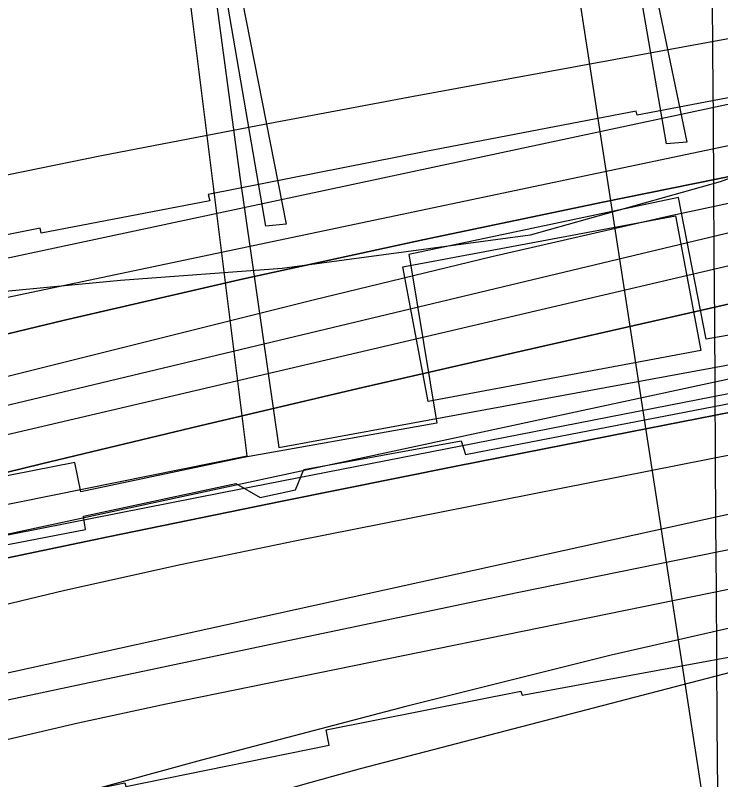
# Model space of a CAD drawing. Extents: x 3508733 to 3546731, y 546897 to 572481.
# Drawn here: x 3517610 to 3518107, y 565549 to 566088 of the extents above; entities that cross this region are included whole.
import ezdxf

# ---------------------------------------------------------------- set-up
doc = ezdxf.new("R2010")
doc.units = 0
for name, color, linetype in [('V-BLDG-OTLN', 7, 'Continuous'), ('V-CHAN-DOCK', 7, 'Continuous'), ('V-GRID-MAJR', 7, 'Continuous'), ('V-RIVR-EDGE', 7, 'Continuous'), ('V-RIVR-RANG', 7, 'Continuous'), ('V-ROAD-CNTR', 7, 'Continuous'), ('V-RRAP-RVMT', 7, 'Continuous'), ('V-SITE-STRC', 7, 'Continuous'), ('V-TOPO-DPTH', 7, 'Continuous'), ('V-TOPO-MAJR', 7, 'Continuous'), ('V-TOPO-MINR', 7, 'Continuous'), ('V-TOPO-WATR', 7, 'Continuous')]:
    doc.layers.add(name, color=color, linetype=linetype)

msp = doc.modelspace()

# ---------------------------------------------------------------- linework, layer by layer
at = {"layer": 'V-BLDG-OTLN'}
msp.add_lwpolyline([(3517882.785, 565910.693), (3518074.879, 565946.723), (3518092.691, 565851.7660000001), (3517900.58, 565815.811)], close=True, dxfattribs=at)
at = {"layer": 'V-CHAN-DOCK'}
for points in [[(3518112.732, 566333.568), (3518102.116, 566329.91), (3518103.693, 566321.761), (3518189.401, 565876.055), (3518096.285, 565859.927), (3518076.819, 565959.552), (3517887.0160000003, 565919.493), (3517887.878, 565914.269), (3517906.6240000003, 565800.701), (3517770.4050000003, 565776.584), (3517656.0530000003, 565752.309), (3517651.8030000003, 565772.9400000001), (3517577.5270000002, 565758.3420000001)], [(3518186.5160000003, 565967.832), (3518114.825, 566324.403), (3518112.732, 566333.568), (3518102.116, 566329.91), (3518103.693, 566321.761), (3518189.401, 565876.055), (3518096.285, 565859.927), (3518076.819, 565959.552), (3517887.0160000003, 565919.493), (3517887.878, 565914.269)], [(3517131.857, 565639.29), (3517144.936, 565644.7930000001), (3517155.862, 565644.727), (3517155.882, 565648.109), (3517227.941, 565658.795), (3517227.933, 565657.265), (3517239.932, 565657.196), (3517239.953, 565660.691), (3517311.61, 565672.832), (3517312.5300000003, 565658.83), (3517659.16, 565725.7710000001), (3517657.9250000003, 565735.206), (3517765.201, 565758.256), (3517782.3740000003, 565748.3250000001), (3517807.13, 565753.781), (3517812.948, 565767.978), (3517923.784, 565788.102), (3517926.788, 565778.675), (3517959.4420000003, 565784.9720000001), (3518589.394, 565906.476), (3518579.107, 565950.088), (3518204.167, 565880.032), (3518186.5160000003, 565967.832)], [(3517311.61, 565672.832), (3517312.5300000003, 565658.83), (3517659.16, 565725.7710000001), (3517657.9250000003, 565735.206), (3517765.201, 565758.256), (3517782.3740000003, 565748.3250000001), (3517807.13, 565753.781), (3517812.948, 565767.978), (3517923.784, 565788.102), (3517926.788, 565778.675), (3517959.4420000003, 565784.9720000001), (3518589.394, 565906.476)]]:
    msp.add_lwpolyline(points, dxfattribs=at)
at = {"layer": 'V-GRID-MAJR'}
msp.add_spline([(3518190.879, 552332.11), (3518151.221, 558391.11), (3518111.551, 564452.0430000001), (3518071.881, 570512.993), (3518071.8680000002, 570514.91)], degree=3, dxfattribs=at)
at = {"layer": 'V-RIVR-EDGE'}
for points in [[(3518185.280082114, 565999.8989044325), (3518106.1660502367, 565970.6836317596), (3517972.498432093, 565933.0250755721), (3517797.813198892, 565909.5606665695)], [(3517797.813198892, 565909.5606665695), (3517683.8254510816, 565901.2643466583), (3517528.7685751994, 565886.3295812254), (3517466.240495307, 565874.2296539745), (3517426.974690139, 565853.4940269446), (3517391.4018908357, 565839.4892658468), (3517307.457281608, 565839.0841096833), (3517180.003256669, 565836.335631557), (3517137.102019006, 565832.1526245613), (3517104.5958664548, 565819.3657346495), (3517059.8549437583, 565814.5745496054), (3516994.862334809, 565796.966172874), (3516906.56654374, 565771.4499664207), (3516810.281108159, 565736.1498830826)]]:
    msp.add_lwpolyline(points, dxfattribs=at)
at = {"layer": 'V-RIVR-RANG'}
msp.add_line((3517971.68, 566330.2852), (3518111.514, 565420.9742), dxfattribs=at)
at = {"layer": 'V-ROAD-CNTR'}
msp.add_spline([(3517615.2127313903, 566352.001269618), (3517621.7827182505, 566335.1933032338), (3517637.3036872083, 566311.363350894), (3517669.6086225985, 566311.3473509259), (3517736.568488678, 566305.7983620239), (3517795.461370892, 566301.9533697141), (3517864.5292327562, 566282.622408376), (3517886.3481891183, 566242.9484877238), (3517845.6922704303, 566205.068563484), (3517761.898438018, 566188.502596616), (3517666.5886286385, 566150.7066722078), (3517559.7448423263, 566108.6837562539), (3517435.942089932, 566065.1868432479), (3517305.8643500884, 566028.5489165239), (3517206.526548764, 566003.749966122)], degree=3, dxfattribs=at)
at = {"layer": 'V-RRAP-RVMT'}
for points in [[(3518193.2670000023, 566045.4150000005), (3518047.8000000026, 566017.6130000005), (3518047.0630000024, 566020.4370000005), (3517898.9200000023, 565992.0280000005), (3517745.6150000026, 565961.6760000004), (3517746.6930000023, 565957.2160000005), (3517628.0780000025, 565934.4800000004), (3517627.2520000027, 565937.9710000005), (3517473.8910000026, 565907.1740000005), (3517474.3210000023, 565904.8730000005), (3517348.6950000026, 565881.3520000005), (3517347.3920000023, 565886.0130000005), (3517204.4560000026, 565857.4010000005), (3517203.3600000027, 565861.5980000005), (3517060.2860000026, 565834.5020000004), (3517061.5860000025, 565824.5850000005), (3516925.7770000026, 565791.7040000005), (3516927.4840000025, 565785.1670000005), (3516791.3050000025, 565747.4500000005)], [(3516793.5560000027, 565338.3850000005), (3516905.4190000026, 565371.5210000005), (3516901.7340000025, 565383.6640000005), (3517014.2890000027, 565414.4800000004), (3517015.6620000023, 565408.8910000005), (3517159.1540000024, 565441.9540000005), (3517158.5010000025, 565444.4560000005), (3517284.1880000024, 565469.7160000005), (3517283.4300000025, 565472.6210000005), (3517549.7740000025, 565524.6950000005), (3517551.1010000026, 565519.6100000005), (3517687.0100000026, 565547.1750000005), (3517687.6420000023, 565544.7540000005), (3517830.8750000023, 565573.8730000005), (3517828.7590000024, 565584.6120000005), (3517965.9410000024, 565611.9040000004), (3517966.721000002, 565608.9180000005), (3518119.8880000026, 565637.1650000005)]]:
    msp.add_lwpolyline(points, dxfattribs=at)
at = {"layer": 'V-SITE-STRC'}
for points in [[(3518040.272, 566160.809), (3517860.4930000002, 566393.72), (3517704.535, 566593.682), (3517718.111, 566494.506), (3517760.04, 566193.442), (3517763.972, 566127.2930000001), (3517800.509, 565940.813), (3517786.3370000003, 565939.547), (3517753.3170000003, 566130.775), (3517740.703, 566267.77), (3517714.6750000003, 566421.47)], [(3517698.494, 566481.886), (3517714.089, 566359.055), (3517736.824, 566206.805), (3517767.943, 565974.134), (3517795.518, 565783.629), (3518141.357, 565847.09), (3518579.232, 565933.5380000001), (3518582.894, 565913.4720000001), (3517755.528, 565751.4940000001), (3517316.474, 565665.037), (3517315.176, 565685.118), (3517773.1, 565777.591), (3517717.319, 566225.096), (3517685.235, 566458.867), (3517672.419, 566579.906)], [(3518047.313, 566169.122), (3518082.6580000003, 565998.679), (3518068.485, 565997.4130000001), (3518040.272, 566160.809)]]:
    msp.add_lwpolyline(points, dxfattribs=at)
at = {"layer": 'V-TOPO-DPTH'}
for points in [[(3519491.9480704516, 566155.3564478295), (3518588.382381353, 566036.0769834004), (3518584.2918761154, 566035.5031722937), (3518580.20841787, 566034.8852194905), (3518576.135530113, 566034.2010541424), (3518572.0696893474, 566033.4727470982), (3518468.4531965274, 566014.0426141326), (3518412.6721681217, 566003.1544150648), (3518357.008107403, 565991.7175624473), (3518301.519498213, 565979.4577295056), (3518246.1478567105, 565966.6492430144), (3517284.921502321, 565736.7885171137), (3517282.792605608, 565736.2588030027), (3517280.6707169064, 565735.703285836), (3517276.454971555, 565734.4890392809), (3516645.1409047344, 565542.1896909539), (3516517.996435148, 565502.5895441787), (3516391.1980208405, 565461.9329308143), (3516264.918689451, 565419.6916175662), (3516138.9854133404, 565376.3938377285), (3515918.0676381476, 565298.8886671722)], [(3519491.9480704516, 566155.3564478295), (3518588.382381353, 566036.0769834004), (3518584.2918761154, 566035.5031722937), (3518580.20841787, 566034.8852194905), (3518576.135530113, 566034.2010541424), (3518572.0696893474, 566033.4727470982), (3518468.4531965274, 566014.0426141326), (3518412.6721681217, 566003.1544150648), (3518357.008107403, 565991.7175624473), (3518301.519498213, 565979.4577295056), (3518246.1478567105, 565966.6492430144), (3517284.921502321, 565736.7885171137), (3517282.792605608, 565736.2588030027), (3517280.6707169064, 565735.703285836), (3517276.454971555, 565734.4890392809), (3516645.1409047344, 565542.1896909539), (3516517.996435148, 565502.5895441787), (3516391.1980208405, 565461.9329308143), (3516264.918689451, 565419.6916175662), (3516138.9854133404, 565376.3938377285), (3515918.0676381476, 565298.8886671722)], [(3516783.524404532, 565642.4149155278), (3516880.2286868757, 565670.2757226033), (3516976.971091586, 565698.0038658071), (3517073.738911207, 565725.6435664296), (3517217.9314828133, 565766.7222215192), (3517242.6570065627, 565773.6249037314), (3517267.4290897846, 565780.3524865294), (3517292.2710122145, 565786.8174202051), (3517317.1594941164, 565793.1072544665), (3517518.6138907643, 565842.8858346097), (3517644.443628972, 565873.1371292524), (3517770.512118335, 565902.3268534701), (3517896.938734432, 565929.924222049), (3518023.6041016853, 565956.4600202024), (3518534.9647355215, 566060.2254887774)], [(3516783.524404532, 565642.4149155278), (3516880.2286868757, 565670.2757226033), (3516976.971091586, 565698.0038658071), (3517073.738911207, 565725.6435664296), (3517217.9314828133, 565766.7222215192), (3517242.6570065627, 565773.6249037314), (3517267.4290897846, 565780.3524865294), (3517292.2710122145, 565786.8174202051), (3517317.1594941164, 565793.1072544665), (3517518.6138907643, 565842.8858346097), (3517644.443628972, 565873.1371292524), (3517770.512118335, 565902.3268534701), (3517896.938734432, 565929.924222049), (3518023.6041016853, 565956.4600202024), (3518534.9647355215, 566060.2254887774)], [(3518218.5121342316, 566048.0274923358), (3517263.368488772, 565844.0642504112), (3517256.41961322, 565842.5235488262), (3517249.488087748, 565840.9108281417), (3517242.582587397, 565839.1900788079), (3517235.694437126, 565837.3973103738), (3516943.963219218, 565759.0318031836), (3516791.82066232, 565716.0985453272), (3516640.4745089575, 565670.6307658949), (3516490.3229608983, 565621.3612040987), (3516340.9678163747, 565569.5571207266), (3515882.4442618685, 565404.0100480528)], [(3515970.629390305, 565235.1164125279), (3516752.3757673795, 565518.990754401), (3516841.716849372, 565550.4425511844), (3516931.4430474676, 565580.7147205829), (3517021.746919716, 565609.2174489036), (3517112.435908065, 565636.5405498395), (3517240.5717828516, 565673.7759303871), (3517267.5249953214, 565681.4359438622), (3517294.5356105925, 565688.8828460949), (3517321.632330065, 565696.0100814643), (3517348.7864523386, 565702.9242055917), (3517516.9002759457, 565744.6741444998), (3517628.234407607, 565771.9666410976), (3517739.675239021, 565798.8102263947), (3517851.2761200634, 565824.9804447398), (3517962.98370086, 565850.7017517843), (3518521.9014593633, 565977.6201171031)], [(3515970.629390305, 565235.1164125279), (3516752.3757673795, 565518.990754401), (3516841.716849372, 565550.4425511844), (3516931.4430474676, 565580.7147205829), (3517021.746919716, 565609.2174489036), (3517112.435908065, 565636.5405498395), (3517240.5717828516, 565673.7759303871), (3517267.5249953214, 565681.4359438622), (3517294.5356105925, 565688.8828460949), (3517321.632330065, 565696.0100814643), (3517348.7864523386, 565702.9242055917), (3517516.9002759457, 565744.6741444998), (3517628.234407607, 565771.9666410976), (3517739.675239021, 565798.8102263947), (3517851.2761200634, 565824.9804447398), (3517962.98370086, 565850.7017517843), (3518521.9014593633, 565977.6201171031)], [(3518423.3886862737, 565898.4655466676), (3517326.2683833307, 565662.5643742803), (3517315.0726943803, 565659.9749688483), (3517303.9387676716, 565657.1565487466), (3517292.897484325, 565653.9946066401), (3517281.91796322, 565650.603649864), (3516680.8731781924, 565454.7229584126), (3516555.292542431, 565412.9760251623), (3516430.053385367, 565370.2471805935), (3516305.3264463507, 565326.0454690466), (3516180.9409860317, 565280.8618461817), (3515954.5417875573, 565197.1078883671)], [(3518423.3886862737, 565898.4655466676), (3517326.2683833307, 565662.5643742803), (3517315.0726943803, 565659.9749688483), (3517303.9387676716, 565657.1565487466), (3517292.897484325, 565653.9946066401), (3517281.91796322, 565650.603649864), (3516680.8731781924, 565454.7229584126), (3516555.292542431, 565412.9760251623), (3516430.053385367, 565370.2471805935), (3516305.3264463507, 565326.0454690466), (3516180.9409860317, 565280.8618461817), (3515954.5417875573, 565197.1078883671)], [(3516020.597329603, 565168.5781756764), (3516214.642179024, 565246.039114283), (3516345.2495015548, 565297.2481624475), (3516476.2609516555, 565347.3813581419), (3516607.8785931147, 565395.9007751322), (3516739.9003621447, 565443.3443396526), (3517300.234009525, 565640.827400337), (3517304.1311932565, 565642.1149917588), (3517308.0574766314, 565643.2986838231), (3517312.0274094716, 565644.3265268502), (3517316.026441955, 565645.2504705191), (3517552.7533658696, 565695.0420862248), (3517675.1897890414, 565720.5274360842), (3517797.6955763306, 565745.6712054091), (3517920.305409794, 565770.3026039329), (3518042.9846073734, 565794.5924219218), (3518521.9977452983, 565888.3943130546)], [(3516020.597329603, 565168.5781756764), (3516214.642179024, 565246.039114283), (3516345.2495015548, 565297.2481624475), (3516476.2609516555, 565347.3813581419), (3516607.8785931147, 565395.9007751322), (3516739.9003621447, 565443.3443396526), (3517300.234009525, 565640.827400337), (3517304.1311932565, 565642.1149917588), (3517308.0574766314, 565643.2986838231), (3517312.0274094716, 565644.3265268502), (3517316.026441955, 565645.2504705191), (3517552.7533658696, 565695.0420862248), (3517675.1897890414, 565720.5274360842), (3517797.6955763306, 565745.6712054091), (3517920.305409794, 565770.3026039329), (3518042.9846073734, 565794.5924219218), (3518521.9977452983, 565888.3943130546)]]:
    msp.add_lwpolyline(points, dxfattribs=at)
at = {"layer": 'V-TOPO-MAJR'}
for points in [[(3518553.5220918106, 565865.3335647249), (3517807.889502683, 565717.746025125), (3517726.1142726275, 565700.7600775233), (3517644.574071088, 565682.7552743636), (3517563.386412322, 565663.2221878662), (3517482.4337820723, 565642.670245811), (3517381.627259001, 565616.0675730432), (3517351.3819077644, 565607.6444852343), (3517321.3064020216, 565598.6787044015), (3517291.485664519, 565588.8988840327), (3517261.8347725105, 565578.5763706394), (3516956.693556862, 565467.672900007), (3516792.6287252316, 565407.1288088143), (3516628.9730369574, 565345.5139813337), (3516465.9310637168, 565282.2930494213), (3516303.2982338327, 565218.0013812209), (3515989.9224166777, 565092.3334067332)], [(3518255.678024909, 565662.1474238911), (3517852.663415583, 565557.2002066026), (3517813.638594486, 565546.4485864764), (3517774.8395608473, 565534.9714146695), (3517736.3792083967, 565522.4059153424), (3517698.1446434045, 565509.114864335), (3517664.016164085, 565496.7095034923), (3517651.65868368, 565486.7484250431), (3517644.4559823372, 565475.3992052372), (3517644.985449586, 565461.9677733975), (3517650.669695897, 565447.1482002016), (3517650.705076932, 565447.1058560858), (3517666.295303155, 565432.351639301), (3517683.399355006, 565420.4013632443), (3517702.7741452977, 565412.6569982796), (3517723.662761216, 565407.7165740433), (3517745.8536092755, 565405.5949971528), (3517768.0733561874, 565404.0673707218), (3517790.3364513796, 565403.4306699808), (3517812.628445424, 565403.3879196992), (3517938.3075203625, 565405.6654715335), (3518023.4167209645, 565408.062651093), (3518108.4671955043, 565411.5974819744)]]:
    msp.add_lwpolyline(points, dxfattribs=at)
at = {"layer": 'V-TOPO-MINR'}
for points in [[(3519491.9480704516, 566155.3564478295), (3518588.382381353, 566036.0769834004), (3518584.2918761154, 566035.5031722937), (3518580.20841787, 566034.8852194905), (3518576.135530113, 566034.2010541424), (3518572.0696893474, 566033.4727470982), (3518468.4531965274, 566014.0426141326), (3518412.6721681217, 566003.1544150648), (3518357.008107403, 565991.7175624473), (3518301.519498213, 565979.4577295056), (3518246.1478567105, 565966.6492430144), (3517284.921502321, 565736.7885171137), (3517282.792605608, 565736.2588030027), (3517280.6707169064, 565735.703285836), (3517276.454971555, 565734.4890392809), (3516645.1409047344, 565542.1896909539), (3516517.996435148, 565502.5895441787), (3516391.1980208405, 565461.9329308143), (3516264.918689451, 565419.6916175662), (3516138.9854133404, 565376.3938377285), (3515918.0676381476, 565298.8886671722)], [(3518537.568951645, 566149.620409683), (3517890.3157442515, 566030.8439855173), (3517780.4063212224, 566010.1975038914), (3517670.618439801, 565988.9371962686), (3517561.01287079, 565966.7561496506), (3517451.528843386, 565943.9612770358), (3517304.1670657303, 565912.6343239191), (3517268.539256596, 565904.7009077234), (3517233.023562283, 565896.3124484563), (3517197.676040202, 565887.2414245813), (3517162.440632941, 565877.7153576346), (3517128.315298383, 565868.1357093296), (3517076.1855549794, 565853.1978794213), (3517024.1680116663, 565837.8863326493), (3516972.318768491, 565822.014210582), (3516920.581725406, 565805.7683716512), (3516543.9715937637, 565685.2729347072), (3516445.8237246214, 565653.9250831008), (3516347.654950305, 565622.6429495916), (3516249.454818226, 565591.459393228), (3516151.2337809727, 565560.341554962), (3516025.493147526, 565520.5745589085)], [(3519240.499116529, 566142.0103876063), (3519135.276321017, 566127.8558324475), (3518600.3768218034, 566051.7584759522), (3518589.490750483, 566050.1259194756), (3518578.6230146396, 566048.3842276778), (3518567.782782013, 566046.4788328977), (3518556.9608848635, 566044.4643027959), (3518324.6234390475, 565999.3984508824), (3518197.8704392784, 565973.7596208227), (3518071.4157449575, 565946.7756139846), (3517945.4085088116, 565917.7738419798), (3517819.699578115, 565887.4268931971), (3517296.2109449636, 565756.616639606), (3517286.1059164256, 565754.0378115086), (3517276.0188694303, 565751.3918053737), (3517265.9587947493, 565748.6450321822), (3517255.916701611, 565745.8310809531), (3516959.401600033, 565661.1411296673), (3516801.5470513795, 565614.5708937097), (3516644.267576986, 565566.1873684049), (3516487.850713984, 565515.0839090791), (3516332.0089252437, 565462.1671604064), (3515927.517304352, 565320.8967538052)], [(3518507.832709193, 566079.4596611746), (3517549.64660206, 565877.7876079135), (3517500.9647795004, 565867.2968160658), (3517452.353674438, 565856.4948509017), (3517403.8486456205, 565845.2261257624), (3517355.4143343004, 565833.6462273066), (3517331.6763134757, 565827.8500776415), (3517295.218926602, 565818.7273443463), (3517258.8346704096, 565809.3280548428), (3517222.5601102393, 565799.5139310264), (3517186.3586807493, 565789.4232510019), (3517150.211924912, 565779.1257614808), (3517114.0649145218, 565768.8291656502), (3517077.9175223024, 565758.5339103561), (3517041.76987553, 565748.2395487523), (3517020.301499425, 565742.1260755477), (3516973.4105968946, 565728.8070862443), (3516926.507858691, 565715.5300149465), (3516879.587366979, 565702.3158206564), (3516832.655039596, 565689.1435443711)], [(3518218.5121342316, 566048.0274923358), (3517263.368488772, 565844.0642504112), (3517256.41961322, 565842.5235488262), (3517249.488087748, 565840.9108281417), (3517242.582587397, 565839.1900788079), (3517235.694437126, 565837.3973103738), (3516943.963219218, 565759.0318031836), (3516791.82066232, 565716.0985453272), (3516640.4745089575, 565670.6307658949), (3516490.3229608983, 565621.3612040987), (3516340.9678163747, 565569.5571207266), (3515882.4442618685, 565404.0100480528)], [(3518559.7915772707, 566016.2680070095), (3517536.6556713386, 565776.7067418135), (3517494.920658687, 565766.8103639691), (3517453.2239319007, 565756.7571365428), (3517411.58463391, 565746.4686347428), (3517369.983621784, 565736.023283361), (3517358.9386632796, 565733.2168983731), (3517322.9373828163, 565723.8785314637), (3517287.0008020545, 565714.3021362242), (3517251.1612708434, 565704.3686984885), (3517215.3864393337, 565694.1972324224), (3517179.7050925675, 565683.6997059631), (3517144.083668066, 565673.0055464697), (3517108.5521269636, 565662.0164374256), (3517073.0805081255, 565650.8306953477), (3516902.1379919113, 565596.1449849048), (3516781.1894123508, 565557.6296702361)], [(3518521.9014593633, 565977.6201171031), (3517962.98370086, 565850.7017517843), (3517851.2761200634, 565824.9804447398), (3517739.675239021, 565798.8102263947), (3517628.234407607, 565771.9666410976), (3517516.9002759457, 565744.6741444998), (3517348.7864523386, 565702.9242055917), (3517321.632330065, 565696.0100814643), (3517294.5356105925, 565688.8828460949), (3517267.5249953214, 565681.4359438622), (3517240.5717828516, 565673.7759303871), (3517112.435908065, 565636.5405498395), (3517021.746919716, 565609.2174489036), (3516931.4430474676, 565580.7147205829), (3516841.716849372, 565550.4425511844), (3516752.3757673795, 565518.990754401), (3515970.629390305, 565235.1164125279)], [(3518423.3886862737, 565898.4655466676), (3517326.2683833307, 565662.5643742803), (3517315.0726943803, 565659.9749688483), (3517303.9387676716, 565657.1565487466), (3517292.897484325, 565653.9946066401), (3517281.91796322, 565650.603649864), (3516680.8731781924, 565454.7229584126), (3516555.292542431, 565412.9760251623), (3516430.053385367, 565370.2471805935), (3516305.3264463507, 565326.0454690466), (3516180.9409860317, 565280.8618461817), (3515954.5417875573, 565197.1078883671)], [(3518521.9977452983, 565888.3943130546), (3518042.9846073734, 565794.5924219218), (3517920.305409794, 565770.3026039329), (3517797.6955763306, 565745.6712054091), (3517675.1897890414, 565720.5274360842), (3517552.7533658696, 565695.0420862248), (3517316.026441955, 565645.2504705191), (3517312.0274094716, 565644.3265268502), (3517308.0574766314, 565643.2986838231), (3517304.1311932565, 565642.1149917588), (3517300.234009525, 565640.827400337), (3516739.9003621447, 565443.3443396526), (3516607.8785931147, 565395.9007751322), (3516476.2609516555, 565347.3813581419), (3516345.2495015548, 565297.2481624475), (3516214.642179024, 565246.039114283), (3516020.597329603, 565168.5781756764)], [(3518554.211377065, 565773.7671758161), (3517716.0599933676, 565602.6169782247), (3517654.1485596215, 565589.2711684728), (3517592.4534405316, 565575.0325335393), (3517531.082793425, 565559.4546608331), (3517469.9284609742, 565542.9839629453), (3517412.9906002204, 565526.9822562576), (3517380.6835086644, 565517.2279921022), (3517348.663294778, 565506.6577729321), (3517317.0733973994, 565494.8636212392), (3517285.770377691, 565482.2535145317), (3516727.543764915, 565244.7891073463), (3516613.3371090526, 565195.265875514), (3516499.606702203, 565144.6914197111), (3516386.590668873, 565092.5401279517)], [(3518259.143095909, 565768.6330786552), (3517356.58948118, 565570.0666151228), (3517344.073795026, 565567.0343424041), (3517331.6606823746, 565563.6544926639), (3517319.4014299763, 565559.7532773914), (3517307.2447510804, 565555.5044850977), (3516712.825123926, 565333.5435234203), (3516592.849757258, 565287.6849721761), (3516473.368662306, 565240.6000235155), (3516354.6289749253, 565191.6754787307), (3516236.3835592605, 565141.52453653), (3516054.740488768, 565062.8244124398)], [(3518120.368339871, 565713.1374264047), (3517963.354369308, 565681.0414941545), (3517806.464499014, 565648.3443319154), (3517649.657362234, 565615.2463496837), (3517344.9899708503, 565550.3290565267), (3517340.607122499, 565549.2916166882), (3517336.262150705, 565548.1248109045), (3517331.9739937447, 565546.7639562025), (3517327.7237133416, 565545.2737355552), (3517197.5542965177, 565496.32000108), (3517128.4474091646, 565469.7611248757), (3517059.606475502, 565442.5434856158), (3516991.1644723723, 565414.3377017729), (3516922.9884229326, 565385.4731548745), (3516030.5467072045, 565000.030060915)], [(3518174.751859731, 565670.405337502), (3518029.5205738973, 565637.1781983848), (3517884.960038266, 565601.1445932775), (3517740.8466694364, 565563.2400108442), (3517378.398673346, 565464.1461981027), (3517370.461237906, 565461.8379112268), (3517362.5797542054, 565459.3611236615), (3517354.782198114, 565456.631585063), (3517347.0405937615, 565453.7335457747), (3517192.599616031, 565393.0623101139), (3517108.177252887, 565358.5844950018), (3517024.417341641, 565322.6191828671), (3516941.6511082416, 565284.4226251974), (3516859.54732674, 565244.7385705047), (3516753.1482534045, 565191.5410225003), (3516709.17180821, 565168.731315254), (3516665.6763604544, 565145.0679224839), (3516622.9024088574, 565120.1240014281), (3516580.6094547, 565094.3263948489)]]:
    msp.add_lwpolyline(points, dxfattribs=at)
at = {"layer": 'V-TOPO-WATR'}
msp.add_lwpolyline([(3518534.9647355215, 566060.2254887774), (3518023.6041016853, 565956.4600202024), (3517896.938734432, 565929.924222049), (3517770.512118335, 565902.3268534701), (3517644.443628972, 565873.1371292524), (3517518.6138907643, 565842.8858346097), (3517317.1594941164, 565793.1072544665), (3517292.2710122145, 565786.8174202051), (3517267.4290897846, 565780.3524865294), (3517242.6570065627, 565773.6249037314), (3517217.9314828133, 565766.7222215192), (3517073.738911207, 565725.6435664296), (3516976.971091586, 565698.0038658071), (3516880.2286868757, 565670.2757226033), (3516783.524404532, 565642.4149155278)], dxfattribs=at)

doc.saveas('drawing.dxf')
